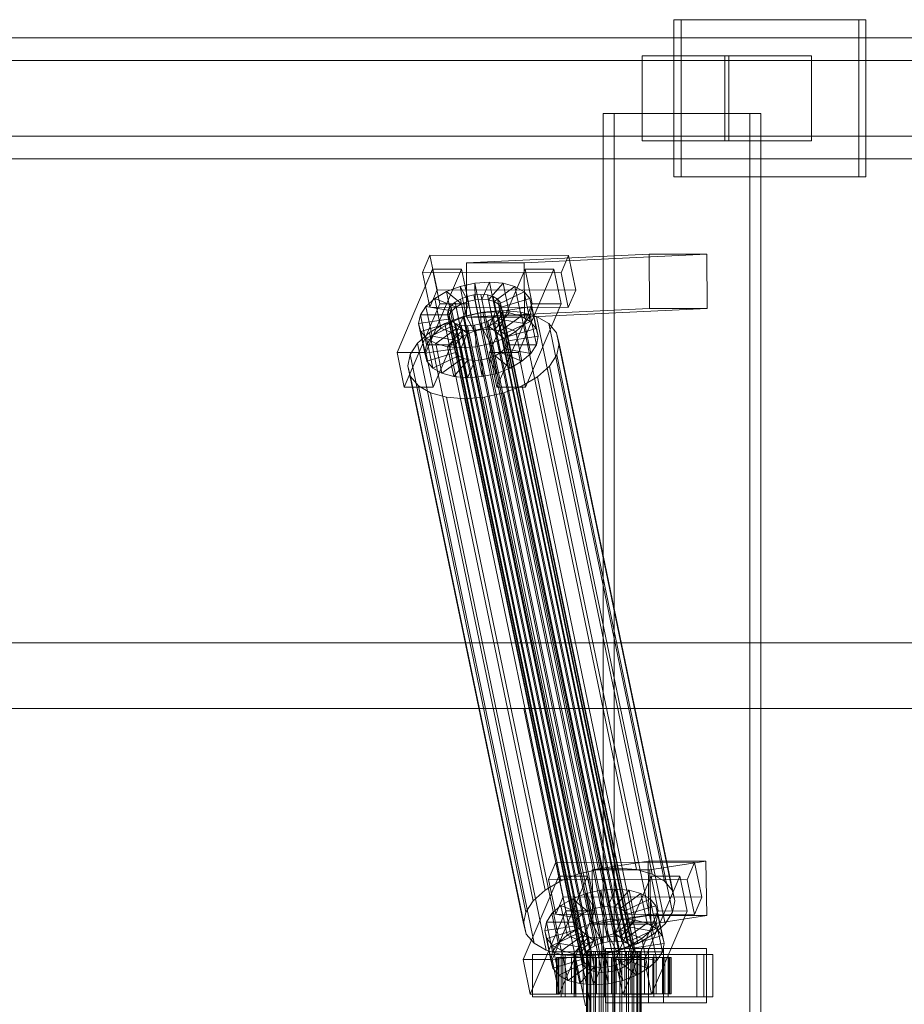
# Model space of a CAD drawing. Header units: millimetres. Extents: x -3490 to 61924, y -72580 to 6847.
# Tile 525 of 656: x 21802 to 22094, y -17870 to -17544. Entities that reach past the tile are written whole.
import ezdxf

# ---------------------------------------------------------------- set-up
doc = ezdxf.new("R2010")
doc.units = ezdxf.units.MM
doc.layers.add('superior_C02', color=7, linetype='Continuous', lineweight=0)

msp = doc.modelspace()

# ---------------------------------------------------------------- linework, layer by layer
at = {"layer": 'superior_C02'}
for p, q in [((22079.264, -17544), (22018.173, -17544)), ((22018.173, -17544), (22018.173, -17596)), ((22020.557, -17544), (22018.173, -17544)), ((22020.557, -17596), (22020.557, -17544)), ((22020.557, -17544), (22081.648, -17544)), ((22079.264, -17596), (22079.264, -17544)), ((22079.264, -17544), (22081.648, -17544)), ((22081.648, -17544), (22081.648, -17596)), ((22775.666, -17550), (21630.207, -17550)), ((21642.129, -17550), (22787.589, -17550)), ((22830.806, -17550), (21685.346, -17550)), ((21700.249, -17550), (22845.709, -17550)), ((22036.352, -17556), (22007.716, -17556)), ((22007.716, -17556), (22007.716, -17584)), ((22034.996, -17556), (22007.716, -17556)), ((22034.996, -17584), (22034.996, -17556)), ((22034.996, -17556), (22063.633, -17556)), ((22036.352, -17584), (22036.352, -17556)), ((22036.352, -17556), (22063.633, -17556)), ((22063.633, -17556), (22063.633, -17584)), ((22836.081, -17557.5), (21633.991, -17557.5)), ((21638.344, -17557.5), (22840.434, -17557.5)), ((22043.299, -17575), (21994.808, -17575)), ((21994.808, -17575), (21994.808, -18425)), ((21998.384, -17575), (21994.808, -17575)), ((21998.384, -18425), (21998.384, -17575)), ((21998.384, -17575), (22046.875, -17575)), ((22043.299, -18425), (22043.299, -17575)), ((22043.299, -17575), (22046.875, -17575)), ((22046.875, -17575), (22046.875, -18425)), ((21633.991, -17582.5), (22836.081, -17582.5)), ((21638.344, -17582.5), (22840.434, -17582.5)), ((22007.716, -17584), (22036.352, -17584)), ((22007.716, -17584), (22034.996, -17584)), ((22063.633, -17584), (22034.996, -17584)), ((22063.633, -17584), (22036.352, -17584)), ((21630.207, -17590), (22775.666, -17590)), ((21642.129, -17590), (22787.589, -17590)), ((21685.346, -17590), (22830.806, -17590)), ((21700.249, -17590), (22845.709, -17590)), ((22018.173, -17596), (22079.264, -17596)), ((22018.173, -17596), (22020.557, -17596)), ((22081.648, -17596), (22020.557, -17596)), ((22081.648, -17596), (22079.264, -17596)), ((21937.53, -17621.857), (21935.082, -17627.592)), ((21939.91, -17633.325), (21937.53, -17621.857)), ((21937.53, -17621.857), (21983.348, -17621.914)), ((22009.991, -17621.488), (21949.598, -17624.356)), ((21968.689, -17624.356), (22029.081, -17621.488)), ((21980.9, -17627.65), (21983.348, -17621.914)), ((21983.348, -17621.914), (21985.728, -17633.382)), ((22010.066, -17639.486), (22009.991, -17621.488)), ((22009.991, -17621.488), (22029.081, -17621.488)), ((22029.081, -17621.488), (22029.157, -17639.486)), ((21968.689, -17624.356), (21949.598, -17624.356)), ((21949.598, -17624.356), (21949.674, -17642.354)), ((21968.764, -17642.354), (21968.689, -17624.356)), ((21938.435, -17626.449), (21926.684, -17653.98)), ((21980.9, -17627.65), (21935.082, -17627.592)), ((21935.082, -17627.592), (21937.462, -17639.061)), ((21936.23, -17653.992), (21947.98, -17626.461)), ((21940.815, -17637.917), (21938.435, -17626.449)), ((21938.435, -17626.449), (21947.98, -17626.461)), ((21947.98, -17626.461), (21950.361, -17637.929)), ((21968.981, -17626.487), (21957.23, -17654.019)), ((21966.775, -17654.031), (21978.526, -17626.499)), ((21971.361, -17637.955), (21968.981, -17626.487)), ((21968.981, -17626.487), (21978.526, -17626.499)), ((21978.526, -17626.499), (21980.906, -17637.967)), ((21983.28, -17639.118), (21980.9, -17627.65)), ((21942.995, -17633.91), (21947.49, -17632.183)), ((21947.49, -17632.183), (21952.329, -17631.1)), ((21947.49, -17632.183), (21950.143, -17637.157)), ((21949.531, -17642.013), (21947.49, -17632.183)), ((21952.329, -17631.1), (21957.182, -17630.735)), ((21952.329, -17631.1), (21952.435, -17636.643)), ((21954.369, -17640.93), (21952.329, -17631.1)), ((21957.182, -17630.735), (21954.734, -17636.47)), ((21961.717, -17631.112), (21956.882, -17636.649)), ((21959.222, -17640.564), (21957.182, -17630.735)), ((21957.182, -17630.735), (21961.717, -17631.112)), ((21965.627, -17632.206), (21958.734, -17637.167)), ((21963.757, -17640.942), (21961.717, -17631.112)), ((21961.717, -17631.112), (21965.627, -17632.206)), ((21967.667, -17642.036), (21965.627, -17632.206)), ((21965.627, -17632.206), (21968.644, -17633.943)), ((21937.462, -17639.061), (21939.91, -17633.325)), ((21939.149, -17636.164), (21942.995, -17633.91)), ((21985.728, -17633.382), (21939.91, -17633.325)), ((21942.995, -17633.91), (21948.014, -17637.975)), ((21945.035, -17643.74), (21942.995, -17633.91)), ((21947.674, -17636.336), (21949.803, -17635.518)), ((21949.803, -17635.518), (21952.095, -17635.005)), ((21994.178, -17849.317), (21949.803, -17635.518)), ((21952.095, -17635.005), (21954.394, -17634.832)), ((21996.471, -17848.804), (21952.095, -17635.005)), ((21954.394, -17634.832), (21956.542, -17635.011)), ((21998.769, -17848.631), (21954.394, -17634.832)), ((21956.542, -17635.011), (21958.394, -17635.529)), ((22000.918, -17848.809), (21956.542, -17635.011)), ((21958.394, -17635.529), (21959.823, -17636.352)), ((22002.769, -17849.328), (21958.394, -17635.529)), ((21968.644, -17633.943), (21960.163, -17637.99)), ((21970.684, -17643.772), (21968.644, -17633.943)), ((21968.644, -17633.943), (21970.563, -17636.203)), ((21985.728, -17633.382), (21983.28, -17639.118)), ((21929.065, -17665.449), (21940.815, -17637.917)), ((21934.394, -17641.61), (21936.216, -17638.79)), ((21936.216, -17638.79), (21939.149, -17636.164)), ((21936.216, -17638.79), (21944.802, -17640.286)), ((21938.256, -17648.62), (21936.216, -17638.79)), ((21950.361, -17637.929), (21938.61, -17665.461)), ((21939.149, -17636.164), (21946.192, -17639.042)), ((21941.19, -17645.994), (21939.149, -17636.164)), ((21950.361, -17637.929), (21940.815, -17637.917)), ((21943.599, -17639.983), (21944.462, -17638.648)), ((21944.462, -17638.648), (21945.852, -17637.404)), ((21988.838, -17852.446), (21944.462, -17638.648)), ((21945.852, -17637.404), (21947.674, -17636.336)), ((21990.227, -17851.202), (21945.852, -17637.404)), ((21948.014, -17637.975), (21946.192, -17639.042)), ((21992.049, -17850.135), (21947.674, -17636.336)), ((21950.143, -17637.157), (21948.014, -17637.975)), ((21948.014, -17637.975), (21950.054, -17647.804)), ((21952.435, -17636.643), (21950.143, -17637.157)), ((21950.143, -17637.157), (21952.183, -17646.986)), ((21954.734, -17636.47), (21952.435, -17636.643)), ((21952.435, -17636.643), (21954.475, -17646.473)), ((21954.734, -17636.47), (21956.774, -17646.3)), ((21956.882, -17636.649), (21954.734, -17636.47)), ((21956.882, -17636.649), (21958.922, -17646.479)), ((21958.734, -17637.167), (21956.882, -17636.649)), ((21958.734, -17637.167), (21960.774, -17646.997)), ((21960.163, -17637.99), (21958.734, -17637.167)), ((21959.61, -17665.487), (21971.361, -17637.955)), ((21959.823, -17636.352), (21960.732, -17637.422)), ((22004.198, -17850.15), (21959.823, -17636.352)), ((21960.163, -17637.99), (21962.203, -17647.82)), ((21961.072, -17639.061), (21960.163, -17637.99)), ((21960.732, -17637.422), (21961.059, -17638.668)), ((22005.107, -17851.221), (21960.732, -17637.422)), ((21961.059, -17638.668), (21960.781, -17640.005)), ((22005.434, -17852.467), (21961.059, -17638.668)), ((21970.563, -17636.203), (21961.072, -17639.061)), ((21971.253, -17638.834), (21961.399, -17640.307)), ((21980.906, -17637.967), (21969.156, -17665.499)), ((21972.603, -17646.033), (21970.563, -17636.203)), ((21970.563, -17636.203), (21971.253, -17638.834)), ((21971.253, -17638.834), (21970.667, -17641.655)), ((21973.293, -17648.664), (21971.253, -17638.834)), ((21980.906, -17637.967), (21971.361, -17637.955)), ((21933.808, -17644.431), (21934.394, -17641.61)), ((21934.394, -17641.61), (21943.939, -17641.622)), ((21936.434, -17651.44), (21934.394, -17641.61)), ((21937.462, -17639.061), (21983.28, -17639.118)), ((21943.322, -17641.32), (21943.599, -17639.983)), ((21943.649, -17642.566), (21943.322, -17641.32)), ((21987.697, -17855.119), (21943.322, -17641.32)), ((21987.975, -17853.782), (21943.599, -17639.983)), ((21943.939, -17641.622), (21943.662, -17642.958)), ((21944.802, -17640.286), (21943.939, -17641.622)), ((21943.939, -17641.622), (21945.98, -17651.452)), ((21946.192, -17639.042), (21944.802, -17640.286)), ((21944.802, -17640.286), (21946.843, -17650.116)), ((21949.531, -17642.013), (21945.035, -17643.74)), ((21946.192, -17639.042), (21948.232, -17648.872)), ((21948.513, -17642.107), (21954.982, -17640.659)), ((21954.369, -17640.93), (21949.531, -17642.013)), ((21952.183, -17646.986), (21949.531, -17642.013)), ((22010.066, -17639.486), (21949.674, -17642.354)), ((21959.222, -17640.564), (21954.369, -17640.93)), ((21954.475, -17646.473), (21954.369, -17640.93)), ((21954.982, -17640.659), (21961.469, -17640.17)), ((21993.236, -17824.968), (21954.982, -17640.659)), ((21956.774, -17646.3), (21959.222, -17640.564)), ((21959.918, -17641.341), (21958.529, -17642.585)), ((21958.922, -17646.479), (21963.757, -17640.942)), ((21963.757, -17640.942), (21959.222, -17640.564)), ((21960.781, -17640.005), (21959.918, -17641.341)), ((22004.294, -17855.139), (21959.918, -17641.341)), ((21960.258, -17642.979), (21961.121, -17641.643)), ((21960.774, -17646.997), (21967.667, -17642.036)), ((21960.781, -17640.005), (22005.157, -17853.804)), ((21961.072, -17639.061), (21963.112, -17648.891)), ((21961.399, -17640.307), (21961.072, -17639.061)), ((21961.121, -17641.643), (21961.399, -17640.307)), ((21961.121, -17641.643), (21970.667, -17641.655)), ((21963.162, -17651.473), (21961.121, -17641.643)), ((21961.399, -17640.307), (21963.439, -17650.137)), ((21961.469, -17640.17), (21967.532, -17640.674)), ((21999.723, -17824.479), (21961.469, -17640.17)), ((21967.667, -17642.036), (21963.757, -17640.942)), ((21967.532, -17640.674), (21972.758, -17642.137)), ((22005.787, -17824.984), (21967.532, -17640.674)), ((21970.684, -17643.772), (21967.667, -17642.036)), ((22029.157, -17639.486), (21968.764, -17642.354)), ((21970.667, -17641.655), (21968.845, -17644.475)), ((21970.667, -17641.655), (21972.707, -17651.485)), ((22029.157, -17639.486), (22010.066, -17639.486)), ((21933.808, -17644.431), (21943.662, -17642.958)), ((21934.498, -17647.062), (21933.808, -17644.431)), ((21935.848, -17654.261), (21933.808, -17644.431)), ((21934.498, -17647.062), (21943.989, -17644.204)), ((21936.417, -17649.322), (21944.898, -17645.275)), ((21937.362, -17647.428), (21942.503, -17644.416)), ((21945.035, -17643.74), (21941.19, -17645.994)), ((21942.503, -17644.416), (21948.513, -17642.107)), ((21980.758, -17828.725), (21942.503, -17644.416)), ((21944.558, -17643.637), (21943.649, -17642.566)), ((21988.024, -17856.365), (21943.649, -17642.566)), ((21943.662, -17642.958), (21943.989, -17644.204)), ((21943.662, -17642.958), (21945.702, -17652.788)), ((21943.989, -17644.204), (21944.898, -17645.275)), ((21943.989, -17644.204), (21946.029, -17654.034)), ((21945.987, -17644.459), (21944.558, -17643.637)), ((21988.933, -17857.435), (21944.558, -17643.637)), ((21944.898, -17645.275), (21946.327, -17646.098)), ((21944.898, -17645.275), (21946.938, -17655.105)), ((21950.054, -17647.804), (21945.035, -17643.74)), ((21947.839, -17644.978), (21945.987, -17644.459)), ((21990.362, -17858.258), (21945.987, -17644.459)), ((21949.987, -17645.156), (21947.839, -17644.978)), ((21992.214, -17858.776), (21947.839, -17644.978)), ((21986.768, -17826.416), (21948.513, -17642.107)), ((21949.674, -17642.354), (21968.764, -17642.354)), ((21952.286, -17644.983), (21949.987, -17645.156)), ((21994.363, -17858.955), (21949.987, -17645.156)), ((21954.578, -17644.47), (21952.286, -17644.983)), ((21996.661, -17858.782), (21952.286, -17644.983)), ((21956.707, -17643.652), (21954.578, -17644.47)), ((21998.953, -17858.269), (21954.578, -17644.47)), ((21954.918, -17646.108), (21957.047, -17645.29)), ((21958.529, -17642.585), (21956.707, -17643.652)), ((22001.083, -17857.451), (21956.707, -17643.652)), ((21957.047, -17645.29), (21958.869, -17644.223)), ((21962.066, -17649.355), (21957.047, -17645.29)), ((21957.047, -17645.29), (21959.087, -17655.12)), ((22002.904, -17856.383), (21958.529, -17642.585)), ((21958.869, -17644.223), (21960.258, -17642.979)), ((21965.911, -17647.101), (21958.869, -17644.223)), ((21958.869, -17644.223), (21960.909, -17654.053)), ((21968.845, -17644.475), (21960.258, -17642.979)), ((21960.258, -17642.979), (21962.299, -17652.809)), ((21962.203, -17647.82), (21970.684, -17643.772)), ((21968.845, -17644.475), (21965.911, -17647.101)), ((21970.885, -17654.305), (21968.845, -17644.475)), ((21972.603, -17646.033), (21970.684, -17643.772)), ((21972.758, -17642.137), (21976.792, -17644.459)), ((22011.013, -17826.446), (21972.758, -17642.137)), ((21976.792, -17644.459), (21979.357, -17647.481)), ((22015.046, -17828.768), (21976.792, -17644.459)), ((21933.441, -17650.939), (21937.362, -17647.428)), ((21936.417, -17649.322), (21934.498, -17647.062)), ((21936.538, -17656.892), (21934.498, -17647.062)), ((21975.617, -17831.737), (21937.362, -17647.428)), ((21941.19, -17645.994), (21938.256, -17648.62)), ((21939.434, -17651.059), (21946.327, -17646.098)), ((21948.232, -17648.872), (21941.19, -17645.994)), ((21943.344, -17652.153), (21948.179, -17646.616)), ((21946.327, -17646.098), (21948.179, -17646.616)), ((21946.327, -17646.098), (21948.367, -17655.927)), ((21947.879, -17652.53), (21950.327, -17646.795)), ((21948.179, -17646.616), (21950.327, -17646.795)), ((21948.179, -17646.616), (21950.219, -17656.446)), ((21948.232, -17648.872), (21950.054, -17647.804)), ((21950.054, -17647.804), (21952.183, -17646.986)), ((21950.327, -17646.795), (21952.626, -17646.622)), ((21950.327, -17646.795), (21952.367, -17656.624)), ((21952.183, -17646.986), (21954.475, -17646.473)), ((21952.626, -17646.622), (21954.918, -17646.108)), ((21952.732, -17652.165), (21952.626, -17646.622)), ((21952.626, -17646.622), (21954.666, -17656.451)), ((21954.475, -17646.473), (21956.774, -17646.3)), ((21957.571, -17651.082), (21954.918, -17646.108)), ((21954.918, -17646.108), (21956.958, -17655.938)), ((21956.774, -17646.3), (21958.922, -17646.479)), ((21958.922, -17646.479), (21960.774, -17646.997)), ((21960.774, -17646.997), (21962.203, -17647.82)), ((21965.911, -17647.101), (21962.066, -17649.355)), ((21962.203, -17647.82), (21963.112, -17648.891)), ((21963.112, -17648.891), (21972.603, -17646.033)), ((21967.952, -17656.931), (21965.911, -17647.101)), ((21973.293, -17648.664), (21972.603, -17646.033)), ((21979.357, -17647.481), (21980.279, -17650.998)), ((22017.612, -17831.79), (21979.357, -17647.481)), ((21931.005, -17654.709), (21933.441, -17650.939)), ((21971.695, -17835.248), (21933.441, -17650.939)), ((21936.434, -17651.44), (21935.848, -17654.261)), ((21939.434, -17651.059), (21936.417, -17649.322)), ((21938.457, -17659.152), (21936.417, -17649.322)), ((21938.256, -17648.62), (21936.434, -17651.44)), ((21945.98, -17651.452), (21936.434, -17651.44)), ((21946.843, -17650.116), (21938.256, -17648.62)), ((21943.344, -17652.153), (21939.434, -17651.059)), ((21941.474, -17660.889), (21939.434, -17651.059)), ((21945.702, -17652.788), (21945.98, -17651.452)), ((21945.98, -17651.452), (21946.843, -17650.116)), ((21946.843, -17650.116), (21948.232, -17648.872)), ((21957.571, -17651.082), (21952.732, -17652.165)), ((21962.066, -17649.355), (21957.571, -17651.082)), ((21959.611, -17660.912), (21957.571, -17651.082)), ((21964.106, -17659.184), (21962.066, -17649.355)), ((21963.162, -17651.473), (21962.299, -17652.809)), ((21963.112, -17648.891), (21963.439, -17650.137)), ((21963.439, -17650.137), (21963.162, -17651.473)), ((21972.707, -17651.485), (21963.162, -17651.473)), ((21963.439, -17650.137), (21973.293, -17648.664)), ((21970.885, -17654.305), (21972.707, -17651.485)), ((21972.707, -17651.485), (21973.293, -17648.664)), ((21980.279, -17650.998), (21979.496, -17654.769)), ((22018.534, -17835.307), (21980.279, -17650.998)), ((21936.23, -17653.992), (21926.684, -17653.98)), ((21926.684, -17653.98), (21929.065, -17665.449)), ((21930.222, -17658.48), (21931.005, -17654.709)), ((21969.26, -17839.018), (21931.005, -17654.709)), ((21945.702, -17652.788), (21935.848, -17654.261)), ((21935.848, -17654.261), (21936.538, -17656.892)), ((21938.61, -17665.461), (21936.23, -17653.992)), ((21946.029, -17654.034), (21936.538, -17656.892)), ((21946.938, -17655.105), (21938.457, -17659.152)), ((21947.879, -17652.53), (21943.344, -17652.153)), ((21945.384, -17661.983), (21943.344, -17652.153)), ((21946.029, -17654.034), (21945.702, -17652.788)), ((21946.938, -17655.105), (21946.029, -17654.034)), ((21948.367, -17655.927), (21946.938, -17655.105)), ((21952.732, -17652.165), (21947.879, -17652.53)), ((21949.919, -17662.36), (21947.879, -17652.53)), ((21954.772, -17661.995), (21952.732, -17652.165)), ((21966.775, -17654.031), (21957.23, -17654.019)), ((21957.23, -17654.019), (21959.61, -17665.487)), ((21960.909, -17654.053), (21959.087, -17655.12)), ((21962.299, -17652.809), (21960.909, -17654.053)), ((21960.909, -17654.053), (21967.952, -17656.931)), ((21962.299, -17652.809), (21970.885, -17654.305)), ((21969.156, -17665.499), (21966.775, -17654.031)), ((21967.952, -17656.931), (21970.885, -17654.305)), ((21979.496, -17654.769), (21977.061, -17658.539)), ((21979.496, -17654.769), (22017.751, -17839.078)), ((21936.538, -17656.892), (21938.457, -17659.152)), ((21948.367, -17655.927), (21941.474, -17660.889)), ((21950.219, -17656.446), (21945.384, -17661.983)), ((21950.219, -17656.446), (21948.367, -17655.927)), ((21952.367, -17656.624), (21949.919, -17662.36)), ((21952.367, -17656.624), (21950.219, -17656.446)), ((21954.666, -17656.451), (21952.367, -17656.624)), ((21956.958, -17655.938), (21954.666, -17656.451)), ((21954.666, -17656.451), (21954.772, -17661.995)), ((21959.087, -17655.12), (21956.958, -17655.938)), ((21956.958, -17655.938), (21959.611, -17660.912)), ((21959.087, -17655.12), (21964.106, -17659.184)), ((21964.106, -17659.184), (21967.952, -17656.931)), ((21931.144, -17661.997), (21930.222, -17658.48)), ((21968.477, -17842.789), (21930.222, -17658.48)), ((21938.457, -17659.152), (21941.474, -17660.889)), ((21941.474, -17660.889), (21945.384, -17661.983)), ((21954.772, -17661.995), (21959.611, -17660.912)), ((21959.611, -17660.912), (21964.106, -17659.184)), ((21977.061, -17658.539), (21973.139, -17662.05)), ((22015.316, -17842.848), (21977.061, -17658.539)), ((21933.71, -17665.019), (21931.144, -17661.997)), ((21969.399, -17846.306), (21931.144, -17661.997)), ((21945.384, -17661.983), (21949.919, -17662.36)), ((21949.919, -17662.36), (21954.772, -17661.995)), ((21973.139, -17662.05), (21967.998, -17665.062)), ((22011.394, -17846.359), (21973.139, -17662.05)), ((21929.065, -17665.449), (21938.61, -17665.461)), ((21937.743, -17667.341), (21933.71, -17665.019)), ((21971.964, -17849.328), (21933.71, -17665.019)), ((21942.969, -17668.803), (21937.743, -17667.341)), ((21975.998, -17851.65), (21937.743, -17667.341)), ((21961.989, -17667.371), (21955.52, -17668.819)), ((21959.61, -17665.487), (21969.156, -17665.499)), ((21967.998, -17665.062), (21961.989, -17667.371)), ((22000.243, -17851.68), (21961.989, -17667.371)), ((22006.253, -17849.371), (21967.998, -17665.062)), ((21949.033, -17669.308), (21942.969, -17668.803)), ((21981.224, -17853.113), (21942.969, -17668.803)), ((21955.52, -17668.819), (21949.033, -17669.308)), ((21987.287, -17853.617), (21949.033, -17669.308)), ((21993.775, -17853.128), (21955.52, -17668.819)), ((15575.415, -17750), (24634.01, -17750)), ((24635.508, -17750), (15576.913, -17750)), ((21032.6, -17771.702), (21968.557, -17771.702)), ((21970.336, -17771.702), (21034.379, -17771.702)), ((21968.557, -17771.702), (21988.96, -17870)), ((21968.557, -17771.702), (21970.336, -17771.702)), ((21968.557, -17771.702), (22541.592, -17771.702)), ((21990.738, -17870), (21970.336, -17771.702)), ((22543.371, -17771.702), (21970.336, -17771.702)), ((21979.185, -17822.549), (21976.737, -17828.285)), ((21981.565, -17834.017), (21979.185, -17822.549)), ((21979.185, -17822.549), (22025.003, -17822.606)), ((22009.676, -17822.189), (21991.167, -17825.057)), ((22009.924, -17840.17), (22009.676, -17822.189)), ((22009.676, -17822.189), (22028.767, -17822.189)), ((22010.258, -17825.057), (22028.767, -17822.189)), ((22022.555, -17828.342), (22025.003, -17822.606)), ((22025.003, -17822.606), (22027.384, -17834.074)), ((22028.767, -17822.189), (22029.014, -17840.17)), ((21980.09, -17827.141), (21968.34, -17854.673)), ((21977.885, -17854.685), (21989.636, -17827.153)), ((21982.47, -17838.609), (21980.09, -17827.141)), ((21980.09, -17827.141), (21989.636, -17827.153)), ((21986.768, -17826.416), (21980.758, -17828.725)), ((21993.236, -17824.968), (21986.768, -17826.416)), ((21989.636, -17827.153), (21992.016, -17838.621)), ((22010.258, -17825.057), (21991.167, -17825.057)), ((21991.167, -17825.057), (21991.415, -17843.038)), ((21999.723, -17824.479), (21993.236, -17824.968)), ((22010.636, -17827.179), (21998.885, -17854.711)), ((22005.787, -17824.984), (21999.723, -17824.479)), ((22011.013, -17826.446), (22005.787, -17824.984)), ((22008.431, -17854.723), (22020.181, -17827.191)), ((22010.505, -17843.038), (22010.258, -17825.057)), ((22013.016, -17838.647), (22010.636, -17827.179)), ((22010.636, -17827.179), (22020.181, -17827.191)), ((22015.046, -17828.768), (22011.013, -17826.446)), ((22020.181, -17827.191), (22022.561, -17838.659)), ((21980.758, -17828.725), (21975.617, -17831.737)), ((22022.555, -17828.342), (21976.737, -17828.285)), ((21976.737, -17828.285), (21979.117, -17839.753)), ((22017.612, -17831.79), (22015.046, -17828.768)), ((22024.935, -17839.81), (22022.555, -17828.342)), ((21975.617, -17831.737), (21971.695, -17835.248)), ((21979.117, -17839.753), (21981.565, -17834.017)), ((22027.384, -17834.074), (21981.565, -17834.017)), ((21984.65, -17834.603), (21989.145, -17832.875)), ((21989.145, -17832.875), (21993.984, -17831.792)), ((21989.145, -17832.875), (21991.798, -17837.849)), ((21991.186, -17842.705), (21989.145, -17832.875)), ((21993.984, -17831.792), (21998.837, -17831.427)), ((21993.984, -17831.792), (21994.09, -17837.336)), ((21996.025, -17841.622), (21993.984, -17831.792)), ((21998.837, -17831.427), (21996.389, -17837.163)), ((22003.372, -17831.804), (21998.537, -17837.341)), ((22000.877, -17841.257), (21998.837, -17831.427)), ((21998.837, -17831.427), (22003.372, -17831.804)), ((22007.282, -17832.898), (22000.389, -17837.86)), ((22005.413, -17841.634), (22003.372, -17831.804)), ((22003.372, -17831.804), (22007.282, -17832.898)), ((22009.322, -17842.728), (22007.282, -17832.898)), ((22007.282, -17832.898), (22010.299, -17834.635)), ((22018.534, -17835.307), (22017.612, -17831.79)), ((22027.384, -17834.074), (22024.935, -17839.81)), ((21971.695, -17835.248), (21969.26, -17839.018)), ((21977.871, -17839.482), (21980.805, -17836.856)), ((21980.805, -17836.856), (21984.65, -17834.603)), ((21980.805, -17836.856), (21987.847, -17839.734)), ((21982.845, -17846.686), (21980.805, -17836.856)), ((21984.65, -17834.603), (21989.669, -17838.667)), ((21986.69, -17844.433), (21984.65, -17834.603)), ((21994.09, -17837.336), (21991.798, -17837.849)), ((21996.389, -17837.163), (21994.09, -17837.336)), ((21994.09, -17837.336), (21996.13, -17847.165)), ((21996.389, -17837.163), (21998.429, -17846.992)), ((21998.537, -17837.341), (21996.389, -17837.163)), ((21998.537, -17837.341), (22000.577, -17847.171)), ((22000.389, -17837.86), (21998.537, -17837.341)), ((22010.299, -17834.635), (22001.818, -17838.682)), ((22012.218, -17836.895), (22002.727, -17839.753)), ((22012.339, -17844.465), (22010.299, -17834.635)), ((22010.299, -17834.635), (22012.218, -17836.895)), ((22014.258, -17846.725), (22012.218, -17836.895)), ((22012.218, -17836.895), (22012.908, -17839.526)), ((22017.751, -17839.078), (22018.534, -17835.307)), ((21969.26, -17839.018), (21968.477, -17842.789)), ((21970.72, -17866.141), (21982.47, -17838.609)), ((21976.049, -17842.302), (21977.871, -17839.482)), ((21977.871, -17839.482), (21986.458, -17840.978)), ((21979.911, -17849.312), (21977.871, -17839.482)), ((21979.117, -17839.753), (22024.935, -17839.81)), ((21992.016, -17838.621), (21980.265, -17866.153)), ((21992.016, -17838.621), (21982.47, -17838.609)), ((21987.847, -17839.734), (21986.458, -17840.978)), ((21989.669, -17838.667), (21987.847, -17839.734)), ((21987.847, -17839.734), (21989.887, -17849.564)), ((21991.798, -17837.849), (21989.669, -17838.667)), ((21989.669, -17838.667), (21991.709, -17848.497)), ((22009.924, -17840.17), (21991.415, -17843.038)), ((21991.798, -17837.849), (21993.838, -17847.679)), ((22000.389, -17837.86), (22002.429, -17847.689)), ((22001.818, -17838.682), (22000.389, -17837.86)), ((22001.265, -17866.179), (22013.016, -17838.647)), ((22001.818, -17838.682), (22003.858, -17848.512)), ((22002.727, -17839.753), (22001.818, -17838.682)), ((22002.727, -17839.753), (22004.767, -17849.583)), ((22003.054, -17840.999), (22002.727, -17839.753)), ((22012.908, -17839.526), (22003.054, -17840.999)), ((22029.014, -17840.17), (22009.924, -17840.17)), ((22029.014, -17840.17), (22010.505, -17843.038)), ((22022.561, -17838.659), (22010.811, -17866.191)), ((22012.908, -17839.526), (22012.322, -17842.347)), ((22014.948, -17849.356), (22012.908, -17839.526)), ((22022.561, -17838.659), (22013.016, -17838.647)), ((22015.316, -17842.848), (22017.751, -17839.078)), ((21968.477, -17842.789), (21969.399, -17846.306)), ((21975.463, -17845.123), (21976.049, -17842.302)), ((21975.463, -17845.123), (21985.317, -17843.65)), ((21976.049, -17842.302), (21985.595, -17842.314)), ((21978.089, -17852.132), (21976.049, -17842.302)), ((21985.595, -17842.314), (21985.317, -17843.65)), ((21985.317, -17843.65), (21985.644, -17844.897)), ((21985.317, -17843.65), (21987.357, -17853.48)), ((21986.458, -17840.978), (21985.595, -17842.314)), ((21985.595, -17842.314), (21987.635, -17852.144)), ((21986.458, -17840.978), (21988.498, -17850.808)), ((21991.186, -17842.705), (21986.69, -17844.433)), ((21996.025, -17841.622), (21991.186, -17842.705)), ((21993.838, -17847.679), (21991.186, -17842.705)), ((21991.415, -17843.038), (22010.505, -17843.038)), ((22000.877, -17841.257), (21996.025, -17841.622)), ((21996.13, -17847.165), (21996.025, -17841.622)), ((21998.429, -17846.992), (22000.877, -17841.257)), ((22000.524, -17844.915), (22001.914, -17843.671)), ((22000.577, -17847.171), (22005.413, -17841.634)), ((22005.413, -17841.634), (22000.877, -17841.257)), ((22001.914, -17843.671), (22002.776, -17842.335)), ((22010.5, -17845.167), (22001.914, -17843.671)), ((22001.914, -17843.671), (22003.954, -17853.501)), ((22002.429, -17847.689), (22009.322, -17842.728)), ((22002.776, -17842.335), (22003.054, -17840.999)), ((22002.776, -17842.335), (22012.322, -17842.347)), ((22004.817, -17852.165), (22002.776, -17842.335)), ((22003.054, -17840.999), (22005.094, -17850.829)), ((22009.322, -17842.728), (22005.413, -17841.634)), ((22012.339, -17844.465), (22009.322, -17842.728)), ((22012.322, -17842.347), (22010.5, -17845.167)), ((22011.394, -17846.359), (22015.316, -17842.848)), ((22012.322, -17842.347), (22014.362, -17852.177)), ((21969.399, -17846.306), (21971.964, -17849.328)), ((21976.153, -17847.754), (21975.463, -17845.123)), ((21977.504, -17854.953), (21975.463, -17845.123)), ((21976.153, -17847.754), (21985.644, -17844.897)), ((21978.072, -17850.015), (21986.553, -17845.967)), ((21982.845, -17846.686), (21979.911, -17849.312)), ((21981.089, -17851.751), (21987.982, -17846.79)), ((21986.69, -17844.433), (21982.845, -17846.686)), ((21989.887, -17849.564), (21982.845, -17846.686)), ((21985.644, -17844.897), (21986.553, -17845.967)), ((21985.644, -17844.897), (21987.684, -17854.726)), ((21986.553, -17845.967), (21987.982, -17846.79)), ((21986.553, -17845.967), (21988.593, -17855.797)), ((21991.709, -17848.497), (21986.69, -17844.433)), ((21987.982, -17846.79), (21989.834, -17847.308)), ((21987.982, -17846.79), (21990.022, -17856.62)), ((21994.281, -17847.314), (21996.573, -17846.801)), ((21996.13, -17847.165), (21998.429, -17846.992)), ((21996.573, -17846.801), (21998.702, -17845.983)), ((21999.226, -17851.774), (21996.573, -17846.801)), ((21996.573, -17846.801), (21998.613, -17856.631)), ((21998.429, -17846.992), (22000.577, -17847.171)), ((21998.702, -17845.983), (22000.524, -17844.915)), ((22003.721, -17850.047), (21998.702, -17845.983)), ((21998.702, -17845.983), (22000.743, -17855.812)), ((22007.567, -17847.793), (22000.524, -17844.915)), ((22000.524, -17844.915), (22002.564, -17854.745)), ((22003.858, -17848.512), (22012.339, -17844.465)), ((22004.767, -17849.583), (22014.258, -17846.725)), ((22006.253, -17849.371), (22011.394, -17846.359)), ((22010.5, -17845.167), (22007.567, -17847.793)), ((22012.54, -17854.997), (22010.5, -17845.167)), ((22014.258, -17846.725), (22012.339, -17844.465)), ((22014.948, -17849.356), (22014.258, -17846.725)), ((21971.964, -17849.328), (21975.998, -17851.65)), ((21978.072, -17850.015), (21976.153, -17847.754)), ((21978.194, -17857.584), (21976.153, -17847.754)), ((21981.089, -17851.751), (21978.072, -17850.015)), ((21980.112, -17859.844), (21978.072, -17850.015)), ((21979.911, -17849.312), (21978.089, -17852.132)), ((21988.498, -17850.808), (21979.911, -17849.312)), ((21984.999, -17852.845), (21989.834, -17847.308)), ((21988.498, -17850.808), (21989.887, -17849.564)), ((21989.534, -17853.223), (21991.982, -17847.487)), ((21989.834, -17847.308), (21991.982, -17847.487)), ((21989.834, -17847.308), (21991.874, -17857.138)), ((21989.887, -17849.564), (21991.709, -17848.497)), ((21992.049, -17850.135), (21990.227, -17851.202)), ((21991.709, -17848.497), (21993.838, -17847.679)), ((21991.982, -17847.487), (21994.281, -17847.314)), ((21991.982, -17847.487), (21994.023, -17857.317)), ((21994.178, -17849.317), (21992.049, -17850.135)), ((21993.838, -17847.679), (21996.13, -17847.165)), ((21996.471, -17848.804), (21994.178, -17849.317)), ((21994.387, -17852.857), (21994.281, -17847.314)), ((21994.281, -17847.314), (21996.321, -17857.144)), ((21998.769, -17848.631), (21996.471, -17848.804)), ((22000.918, -17848.809), (21998.769, -17848.631)), ((22003.721, -17850.047), (21999.226, -17851.774)), ((22000.243, -17851.68), (22006.253, -17849.371)), ((22000.577, -17847.171), (22002.429, -17847.689)), ((22002.769, -17849.328), (22000.918, -17848.809)), ((22002.429, -17847.689), (22003.858, -17848.512)), ((22004.198, -17850.15), (22002.769, -17849.328)), ((22007.567, -17847.793), (22003.721, -17850.047)), ((22005.761, -17859.877), (22003.721, -17850.047)), ((22003.858, -17848.512), (22004.767, -17849.583)), ((22005.107, -17851.221), (22004.198, -17850.15)), ((22004.767, -17849.583), (22005.094, -17850.829)), ((22005.094, -17850.829), (22014.948, -17849.356)), ((22009.607, -17857.623), (22007.567, -17847.793)), ((22014.362, -17852.177), (22014.948, -17849.356)), ((21980.954, -17853), (21971.408, -17853)), ((21971.408, -17853), (21971.408, -17867)), ((21985.715, -17853), (21971.408, -17853)), ((21975.998, -17851.65), (21981.224, -17853.113)), ((21978.089, -17852.132), (21977.504, -17854.953)), ((21987.357, -17853.48), (21977.504, -17854.953)), ((21987.635, -17852.144), (21978.089, -17852.132)), ((21980.954, -17867), (21980.954, -17853)), ((21980.954, -17853), (21995.26, -17853)), ((21984.999, -17852.845), (21981.089, -17851.751)), ((21983.129, -17861.581), (21981.089, -17851.751)), ((21981.224, -17853.113), (21987.287, -17853.617)), ((22028.073, -17853), (21982.255, -17853)), ((21982.255, -17853), (21982.255, -17867)), ((21985.235, -17853), (21982.255, -17853)), ((21989.534, -17853.223), (21984.999, -17852.845)), ((21987.039, -17862.675), (21984.999, -17852.845)), ((21985.235, -17867), (21985.235, -17853)), ((21985.235, -17853), (22031.054, -17853)), ((21985.715, -17867), (21985.715, -17853)), ((21985.715, -17853), (21995.26, -17853)), ((21987.287, -17853.617), (21993.775, -17853.128)), ((21987.357, -17853.48), (21987.635, -17852.144)), ((21987.684, -17854.726), (21987.357, -17853.48)), ((21987.635, -17852.144), (21988.498, -17850.808)), ((21988.838, -17852.446), (21987.975, -17853.782)), ((21990.227, -17851.202), (21988.838, -17852.446)), ((21989.528, -17852), (21989.316, -17852)), ((21989.316, -17852), (21989.718, -17852)), ((21989.316, -18148), (21989.316, -17852)), ((21990.337, -17852), (21989.528, -17852)), ((21989.528, -18148), (21989.528, -17852)), ((21994.387, -17852.857), (21989.534, -17853.223)), ((21991.575, -17863.052), (21989.534, -17853.223)), ((21989.718, -17852), (21990.705, -17852)), ((21989.718, -18148), (21989.718, -17852)), ((21991.69, -17852), (21990.337, -17852)), ((21990.337, -18148), (21990.337, -17852)), ((21990.705, -17852), (21992.21, -17852)), ((21990.705, -18148), (21990.705, -17852)), ((21993.494, -17852), (21991.69, -17852)), ((21991.69, -18148), (21991.69, -17852)), ((21992.21, -17852), (21994.131, -17852)), ((21992.21, -18148), (21992.21, -17852)), ((21995.626, -17852), (21993.494, -17852)), ((21993.494, -18148), (21993.494, -17852)), ((21993.775, -17853.128), (22000.243, -17851.68)), ((21994.131, -17852), (21996.337, -17852)), ((21994.131, -18148), (21994.131, -17852)), ((21999.226, -17851.774), (21994.387, -17852.857)), ((21996.427, -17862.687), (21994.387, -17852.857)), ((21995.26, -17853), (21995.26, -17867)), ((22014.71, -17851), (21995.619, -17851)), ((21995.619, -17851), (21995.619, -17869)), ((22009.806, -17851), (21995.619, -17851)), ((21997.941, -17852), (21995.626, -17852)), ((21995.626, -18148), (21995.626, -17852)), ((21996.337, -17852), (21998.676, -17852)), ((21996.337, -18148), (21996.337, -17852)), ((22000.281, -17852), (21997.941, -17852)), ((21997.941, -18148), (21997.941, -17852)), ((21998.676, -17852), (22000.991, -17852)), ((21998.676, -18148), (21998.676, -17852)), ((22001.266, -17861.604), (21999.226, -17851.774)), ((22002.487, -17852), (22000.281, -17852)), ((22000.281, -18148), (22000.281, -17852)), ((22000.991, -17852), (22003.123, -17852)), ((22000.991, -18148), (22000.991, -17852)), ((22011.499, -17853), (22001.954, -17853)), ((22001.954, -17853), (22001.954, -17867)), ((22016.26, -17853), (22001.954, -17853)), ((22004.408, -17852), (22002.487, -17852)), ((22002.487, -18148), (22002.487, -17852)), ((22003.954, -17853.501), (22002.564, -17854.745)), ((22003.123, -17852), (22004.927, -17852)), ((22003.123, -18148), (22003.123, -17852)), ((22004.817, -17852.165), (22003.954, -17853.501)), ((22003.954, -17853.501), (22012.54, -17854.997)), ((22005.913, -17852), (22004.408, -17852)), ((22004.408, -18148), (22004.408, -17852)), ((22005.094, -17850.829), (22004.817, -17852.165)), ((22014.362, -17852.177), (22004.817, -17852.165)), ((22004.927, -17852), (22006.28, -17852)), ((22004.927, -18148), (22004.927, -17852)), ((22005.434, -17852.467), (22005.107, -17851.221)), ((22005.157, -17853.804), (22005.434, -17852.467)), ((22006.9, -17852), (22005.913, -17852)), ((22005.913, -18148), (22005.913, -17852)), ((22006.28, -17852), (22007.09, -17852)), ((22006.28, -18148), (22006.28, -17852)), ((22007.301, -17852), (22006.9, -17852)), ((22006.9, -17852), (22006.9, -18148)), ((22007.09, -17852), (22007.301, -17852)), ((22007.09, -18148), (22007.09, -17852)), ((22007.301, -18148), (22007.301, -17852)), ((22009.806, -17869), (22009.806, -17851)), ((22009.806, -17851), (22028.897, -17851)), ((22011.499, -17867), (22011.499, -17853)), ((22011.499, -17853), (22025.806, -17853)), ((22012.54, -17854.997), (22014.362, -17852.177)), ((22014.71, -17869), (22014.71, -17851)), ((22014.71, -17851), (22028.897, -17851)), ((22016.26, -17867), (22016.26, -17853)), ((22016.26, -17853), (22025.806, -17853)), ((22025.806, -17853), (22025.806, -17867)), ((22028.073, -17867), (22028.073, -17853)), ((22028.073, -17853), (22031.054, -17853)), ((22028.897, -17851), (22028.897, -17869)), ((22031.054, -17853), (22031.054, -17867)), ((21977.885, -17854.685), (21968.34, -17854.673)), ((21968.34, -17854.673), (21970.72, -17866.141)), ((21977.504, -17854.953), (21978.194, -17857.584)), ((21980.265, -17866.153), (21977.885, -17854.685)), ((21987.684, -17854.726), (21978.194, -17857.584)), ((21979.771, -17854), (21979.325, -17854)), ((21979.325, -17854), (21989.316, -17854)), ((21979.325, -17866), (21979.325, -17854)), ((21979.325, -17854), (21980.172, -17854)), ((21981.48, -17854), (21979.771, -17854)), ((21979.771, -17854), (21989.528, -17854)), ((21979.771, -17866), (21979.771, -17854)), ((21988.593, -17855.797), (21980.112, -17859.844)), ((21980.172, -17854), (21989.718, -17854)), ((21980.172, -17866), (21980.172, -17854)), ((21980.172, -17854), (21982.256, -17854)), ((21984.336, -17854), (21981.48, -17854)), ((21981.48, -17854), (21990.337, -17854)), ((21981.48, -17866), (21981.48, -17854)), ((21982.256, -17854), (21990.705, -17854)), ((21982.256, -17866), (21982.256, -17854)), ((21982.256, -17854), (21985.434, -17854)), ((21990.022, -17856.62), (21983.129, -17861.581)), ((21988.145, -17854), (21984.336, -17854)), ((21984.336, -17854), (21991.69, -17854)), ((21984.336, -17866), (21984.336, -17854)), ((21985.434, -17854), (21992.21, -17854)), ((21985.434, -17866), (21985.434, -17854)), ((21985.434, -17854), (21989.489, -17854)), ((21988.593, -17855.797), (21987.684, -17854.726)), ((21987.975, -17853.782), (21987.697, -17855.119)), ((21987.697, -17855.119), (21988.024, -17856.365)), ((21988.024, -17856.365), (21988.933, -17857.435)), ((21992.646, -17854), (21988.145, -17854)), ((21988.145, -17854), (21993.494, -17854)), ((21988.145, -17866), (21988.145, -17854)), ((21990.022, -17856.62), (21988.593, -17855.797)), ((21989.316, -17854), (21989.528, -17854)), ((21989.316, -17854), (21989.316, -17866)), ((21989.718, -17854), (21989.316, -17854)), ((21989.489, -17854), (21994.131, -17854)), ((21989.489, -17866), (21989.489, -17854)), ((21989.489, -17854), (21994.145, -17854)), ((21989.528, -17854), (21990.337, -17854)), ((21989.528, -17854), (21989.528, -17866)), ((21989.718, -17854), (21989.718, -17866)), ((21990.705, -17854), (21989.718, -17854)), ((21991.874, -17857.138), (21990.022, -17856.62)), ((21990.337, -17854), (21991.69, -17854)), ((21990.337, -17854), (21990.337, -17866)), ((21990.705, -17854), (21990.705, -17866)), ((21992.21, -17854), (21990.705, -17854)), ((21991.69, -17854), (21993.494, -17854)), ((21991.69, -17854), (21991.69, -17866)), ((21992.21, -17854), (21992.21, -17866)), ((21994.131, -17854), (21992.21, -17854)), ((21997.533, -17854), (21992.646, -17854)), ((21992.646, -17854), (21995.626, -17854)), ((21992.646, -17866), (21992.646, -17854)), ((21993.494, -17854), (21995.626, -17854)), ((21993.494, -17854), (21993.494, -17866)), ((21994.131, -17854), (21994.131, -17866)), ((21996.337, -17854), (21994.131, -17854)), ((21994.145, -17854), (21996.337, -17854)), ((21994.145, -17866), (21994.145, -17854)), ((21994.145, -17854), (21999.085, -17854)), ((21995.626, -17854), (21997.941, -17854)), ((21995.626, -17854), (21995.626, -17866)), ((21998.613, -17856.631), (21996.321, -17857.144)), ((21996.337, -17854), (21996.337, -17866)), ((21998.676, -17854), (21996.337, -17854)), ((22002.473, -17854), (21997.533, -17854)), ((21997.533, -17854), (21997.941, -17854)), ((21997.533, -17866), (21997.533, -17854)), ((21997.941, -17854), (22000.281, -17854)), ((21997.941, -17854), (21997.941, -17866)), ((22000.743, -17855.812), (21998.613, -17856.631)), ((21998.613, -17856.631), (22001.266, -17861.604)), ((21999.085, -17854), (21998.676, -17854)), ((21998.676, -17854), (21998.676, -17866)), ((22000.991, -17854), (21998.676, -17854)), ((22008.431, -17854.723), (21998.885, -17854.711)), ((21998.885, -17854.711), (22001.265, -17866.179)), ((21999.085, -17866), (21999.085, -17854)), ((21999.085, -17854), (22003.972, -17854)), ((22002.473, -17854), (22000.281, -17854)), ((22000.281, -17854), (22002.487, -17854)), ((22000.281, -17854), (22000.281, -17866)), ((22002.564, -17854.745), (22000.743, -17855.812)), ((22000.743, -17855.812), (22005.761, -17859.877)), ((22003.972, -17854), (22000.991, -17854)), ((22000.991, -17854), (22000.991, -17866)), ((22003.123, -17854), (22000.991, -17854)), ((22001.083, -17857.451), (22002.904, -17856.383)), ((22007.129, -17854), (22002.473, -17854)), ((22002.473, -17866), (22002.473, -17854)), ((22007.129, -17854), (22002.487, -17854)), ((22002.487, -17854), (22004.408, -17854)), ((22002.487, -17854), (22002.487, -17866)), ((22002.564, -17854.745), (22009.607, -17857.623)), ((22002.904, -17856.383), (22004.294, -17855.139)), ((22008.473, -17854), (22003.123, -17854)), ((22003.123, -17854), (22003.123, -17866)), ((22004.927, -17854), (22003.123, -17854)), ((22003.972, -17866), (22003.972, -17854)), ((22003.972, -17854), (22008.473, -17854)), ((22004.294, -17855.139), (22005.157, -17853.804)), ((22011.184, -17854), (22004.408, -17854)), ((22004.408, -17854), (22005.913, -17854)), ((22004.408, -17854), (22004.408, -17866)), ((22012.281, -17854), (22004.927, -17854)), ((22004.927, -17854), (22004.927, -17866)), ((22006.28, -17854), (22004.927, -17854)), ((22014.362, -17854), (22005.913, -17854)), ((22005.913, -17854), (22006.9, -17854)), ((22005.913, -17854), (22005.913, -17866)), ((22015.138, -17854), (22006.28, -17854)), ((22006.28, -17854), (22006.28, -17866)), ((22007.09, -17854), (22006.28, -17854)), ((22006.9, -17854), (22016.445, -17854)), ((22006.9, -17866), (22006.9, -17854)), ((22006.9, -17854), (22007.301, -17854)), ((22016.847, -17854), (22007.09, -17854)), ((22007.09, -17854), (22007.09, -17866)), ((22007.301, -17854), (22007.09, -17854)), ((22011.184, -17854), (22007.129, -17854)), ((22007.129, -17866), (22007.129, -17854)), ((22017.293, -17854), (22007.301, -17854)), ((22007.301, -17854), (22007.301, -17866)), ((22010.811, -17866.191), (22008.431, -17854.723)), ((22008.473, -17866), (22008.473, -17854)), ((22008.473, -17854), (22012.281, -17854)), ((22009.607, -17857.623), (22012.54, -17854.997)), ((22014.362, -17854), (22011.184, -17854)), ((22011.184, -17866), (22011.184, -17854)), ((22012.281, -17866), (22012.281, -17854)), ((22012.281, -17854), (22015.138, -17854)), ((22016.445, -17854), (22014.362, -17854)), ((22014.362, -17866), (22014.362, -17854)), ((22015.138, -17866), (22015.138, -17854)), ((22015.138, -17854), (22016.847, -17854)), ((22016.445, -17854), (22016.445, -17866)), ((22017.293, -17854), (22016.445, -17854)), ((22016.847, -17866), (22016.847, -17854)), ((22016.847, -17854), (22017.293, -17854)), ((22017.293, -17866), (22017.293, -17854)), ((21978.194, -17857.584), (21980.112, -17859.844)), ((21980.112, -17859.844), (21983.129, -17861.581)), ((21991.874, -17857.138), (21987.039, -17862.675)), ((21988.933, -17857.435), (21990.362, -17858.258)), ((21990.362, -17858.258), (21992.214, -17858.776)), ((21994.023, -17857.317), (21991.575, -17863.052)), ((21994.023, -17857.317), (21991.874, -17857.138)), ((21992.214, -17858.776), (21994.363, -17858.955)), ((21996.321, -17857.144), (21994.023, -17857.317)), ((21994.363, -17858.955), (21996.661, -17858.782)), ((21996.321, -17857.144), (21996.427, -17862.687)), ((21996.661, -17858.782), (21998.953, -17858.269)), ((21998.953, -17858.269), (22001.083, -17857.451)), ((22001.266, -17861.604), (22005.761, -17859.877)), ((22005.761, -17859.877), (22009.607, -17857.623)), ((21983.129, -17861.581), (21987.039, -17862.675)), ((21987.039, -17862.675), (21991.575, -17863.052)), ((21991.575, -17863.052), (21996.427, -17862.687)), ((21996.427, -17862.687), (22001.266, -17861.604)), ((21970.72, -17866.141), (21980.265, -17866.153)), ((21989.316, -17866), (21979.325, -17866)), ((21979.325, -17866), (21979.771, -17866)), ((21980.172, -17866), (21979.325, -17866)), ((21989.528, -17866), (21979.771, -17866)), ((21979.771, -17866), (21981.48, -17866)), ((21989.718, -17866), (21980.172, -17866)), ((21982.256, -17866), (21980.172, -17866)), ((21990.337, -17866), (21981.48, -17866)), ((21981.48, -17866), (21984.336, -17866)), ((21990.705, -17866), (21982.256, -17866)), ((21985.434, -17866), (21982.256, -17866)), ((21991.69, -17866), (21984.336, -17866)), ((21984.336, -17866), (21988.145, -17866)), ((21992.21, -17866), (21985.434, -17866)), ((21989.489, -17866), (21985.434, -17866)), ((21993.494, -17866), (21988.145, -17866)), ((21988.145, -17866), (21992.646, -17866)), ((21989.528, -17866), (21989.316, -17866)), ((21989.316, -17866), (21989.718, -17866)), ((21994.131, -17866), (21989.489, -17866)), ((21994.145, -17866), (21989.489, -17866)), ((21990.337, -17866), (21989.528, -17866)), ((21989.718, -17866), (21990.705, -17866)), ((21991.69, -17866), (21990.337, -17866)), ((21990.705, -17866), (21992.21, -17866)), ((21993.494, -17866), (21991.69, -17866)), ((21992.21, -17866), (21994.131, -17866)), ((21995.626, -17866), (21992.646, -17866)), ((21992.646, -17866), (21997.533, -17866)), ((21995.626, -17866), (21993.494, -17866)), ((21994.131, -17866), (21996.337, -17866)), ((21996.337, -17866), (21994.145, -17866)), ((21999.085, -17866), (21994.145, -17866)), ((21997.941, -17866), (21995.626, -17866)), ((21996.337, -17866), (21998.676, -17866)), ((21997.941, -17866), (21997.533, -17866)), ((21997.533, -17866), (22002.473, -17866)), ((22000.281, -17866), (21997.941, -17866)), ((21998.676, -17866), (21999.085, -17866)), ((21998.676, -17866), (22000.991, -17866)), ((22003.972, -17866), (21999.085, -17866)), ((22002.487, -17866), (22000.281, -17866)), ((22000.281, -17866), (22002.473, -17866)), ((22000.991, -17866), (22003.972, -17866)), ((22000.991, -17866), (22003.123, -17866)), ((22001.265, -17866.179), (22010.811, -17866.191)), ((22002.473, -17866), (22007.129, -17866)), ((22004.408, -17866), (22002.487, -17866)), ((22002.487, -17866), (22007.129, -17866)), ((22003.123, -17866), (22008.473, -17866)), ((22003.123, -17866), (22004.927, -17866)), ((22008.473, -17866), (22003.972, -17866)), ((22005.913, -17866), (22004.408, -17866)), ((22004.408, -17866), (22011.184, -17866)), ((22004.927, -17866), (22012.281, -17866)), ((22004.927, -17866), (22006.28, -17866)), ((22006.9, -17866), (22005.913, -17866)), ((22005.913, -17866), (22014.362, -17866)), ((22006.28, -17866), (22015.138, -17866)), ((22006.28, -17866), (22007.09, -17866)), ((22016.445, -17866), (22006.9, -17866)), ((22007.301, -17866), (22006.9, -17866)), ((22007.09, -17866), (22016.847, -17866)), ((22007.09, -17866), (22007.301, -17866)), ((22007.129, -17866), (22011.184, -17866)), ((22007.301, -17866), (22017.293, -17866)), ((22012.281, -17866), (22008.473, -17866)), ((22011.184, -17866), (22014.362, -17866)), ((22015.138, -17866), (22012.281, -17866)), ((22014.362, -17866), (22016.445, -17866)), ((22016.847, -17866), (22015.138, -17866)), ((22016.445, -17866), (22017.293, -17866)), ((22017.293, -17866), (22016.847, -17866)), ((21971.408, -17867), (21980.954, -17867)), ((21971.408, -17867), (21985.715, -17867)), ((21995.26, -17867), (21980.954, -17867)), ((21982.255, -17867), (22028.073, -17867)), ((21982.255, -17867), (21985.235, -17867)), ((22031.054, -17867), (21985.235, -17867)), ((21995.26, -17867), (21985.715, -17867)), ((21995.619, -17869), (22014.71, -17869)), ((22009.806, -17869), (21995.619, -17869)), ((22001.954, -17867), (22011.499, -17867)), ((22001.954, -17867), (22016.26, -17867)), ((22028.897, -17869), (22009.806, -17869)), ((22025.806, -17867), (22011.499, -17867)), ((22028.897, -17869), (22014.71, -17869)), ((22025.806, -17867), (22016.26, -17867)), ((22031.054, -17867), (22028.073, -17867))]:
    msp.add_line(p, q, dxfattribs=at)

doc.saveas('drawing.dxf')
